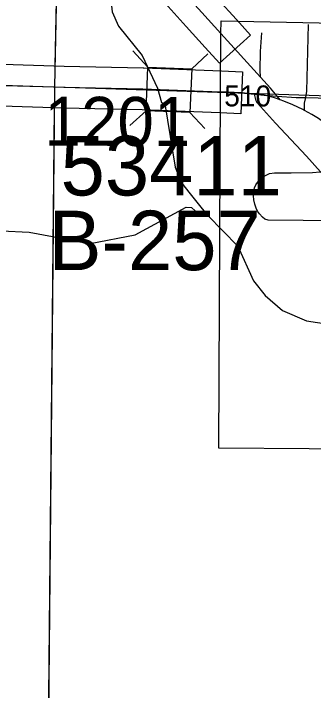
# Model space of a CAD drawing. Extents: x -157.2 to -99.3, y 12.2 to 46.2.
# Drawn here: x -121.437 to -121.009, y 38.587 to 39.555 of the extents above; entities that cross this region are included whole.
import ezdxf

# ---------------------------------------------------------------- set-up
doc = ezdxf.new("R2010")
doc.units = 0
for name, color, linetype in [('tdCoCityStreetMajor', 7, 'Continuous'), ('tdCoCityStreetMinor', 7, 'Continuous'), ('tdCoCorpBndry', 7, 'Continuous'), ('tdCoHydroRiver', 7, 'Continuous'), ('tdCoSecRdNmbr', 7, 'Continuous'), ('tdCoSecRteBand', 7, 'Continuous'), ('tdCoSecRteCL', 7, 'Continuous'), ('tdCoSectLine', 7, 'Continuous'), ('tdCoSectLinePart', 7, 'Continuous'), ('tdCoStrucSec', 7, 'Continuous'), ('tdCoStrucSecCoName', 7, 'Continuous'), ('tdCoStrucSecFHWANum', 7, 'Continuous'), ('tdCoSurfAsphalt', 7, 'Continuous'), ('tdCoSurfAsphaltUnbanded', 7, 'Continuous'), ('tdCoSurfGravel', 7, 'Continuous')]:
    doc.layers.add(name, color=color, linetype=linetype)

msp = doc.modelspace()

# ---------------------------------------------------------------- linework, layer by layer
at = {"layer": 'tdCoCityStreetMajor'}
for points in [[(-121.05592, 39.43175), (-121.06036, 39.43696), (-121.06993, 39.4482), (-121.08415, 39.46392), (-121.1407, 39.52645)], [(-120.80772, 39.20114), (-120.83305, 39.22903), (-120.85735, 39.25609), (-120.86345, 39.26288), (-120.87868, 39.27983), (-120.92233, 39.32743), (-120.96943, 39.37823), (-120.98126, 39.38933), (-120.99212, 39.3982), (-121.00149, 39.40486), (-121.01086, 39.41078), (-121.02123, 39.41656), (-121.02368, 39.41793), (-121.03774, 39.42459), (-121.05056, 39.42977), (-121.05592, 39.43175), (-121.06388, 39.4347), (-121.07867, 39.43815)]]:
    msp.add_lwpolyline(points, dxfattribs=at)
at = {"layer": 'tdCoCityStreetMinor'}
for points in [[(-121.02123, 39.41656), (-121.02123, 39.42682), (-121.0196, 39.43485), (-121.01777, 39.44384), (-121.0158, 39.53928)], [(-121.08415, 39.46392), (-121.08458, 39.4739), (-121.08433, 39.50078), (-121.08204, 39.52735)], [(-120.88187, 39.20485), (-120.89102, 39.21227), (-120.92628, 39.24877), (-120.93484, 39.25824), (-120.98399, 39.31264), (-120.99828, 39.32867), (-121.01851, 39.35136), (-121.06266, 39.39846), (-121.0883, 39.42682), (-121.09052, 39.43003), (-121.09256, 39.43971)], [(-120.93484, 39.25824), (-120.98499, 39.25877), (-121.02305, 39.25905), (-121.07301, 39.25961), (-121.07804, 39.26087), (-121.0814, 39.26395), (-121.0856, 39.26856), (-121.0884, 39.27262), (-121.0905, 39.27696), (-121.09232, 39.28242), (-121.09344, 39.28885), (-121.094, 39.29445), (-121.09372, 39.30075), (-121.09274, 39.30607), (-121.09078, 39.3104), (-121.08714, 39.3153), (-121.0828, 39.3195), (-121.07874, 39.32258), (-121.07133, 39.32622), (-121.06419, 39.32734), (-121.04012, 39.3272), (-121.00976, 39.32776), (-120.99908, 39.32861)]]:
    msp.add_lwpolyline(points, dxfattribs=at)
at = {"layer": 'tdCoCorpBndry'}
msp.add_lwpolyline([(-120.88581, 38.93159), (-121.14353, 38.93388), (-121.1411, 39.44304), (-121.1407, 39.52645), (-121.14032, 39.54476), (-120.62758, 39.5339)], dxfattribs=at)
at = {"layer": 'tdCoHydroRiver'}
for points in [[(-121.45498, 39.67268), (-121.36247, 39.65109), (-121.33128, 39.63756), (-121.30978, 39.61643), (-121.30077, 39.60038), (-121.29568, 39.55761), (-121.28681, 39.53684), (-121.25328, 39.49483), (-121.23093, 39.44841), (-121.22521, 39.42773), (-121.22052, 39.42602), (-121.20574, 39.33561), (-121.19691, 39.31326), (-121.18474, 39.29712)], [(-122.07841, 39.29118), (-122.06399, 39.29866), (-121.96412, 39.31316), (-121.81766, 39.30107), (-121.70814, 39.32161), (-121.68295, 39.3193), (-121.65803, 39.30754), (-121.61342, 39.26679), (-121.57462, 39.24358), (-121.52099, 39.24204), (-121.4938, 39.24612), (-121.41432, 39.2426), (-121.32723, 39.22627), (-121.2632, 39.23891), (-121.19041, 39.27818), (-121.18246, 39.27799)], [(-121.18474, 39.29712), (-121.16722, 39.27569), (-121.15944, 39.26618)], [(-121.18246, 39.27799), (-121.17201, 39.2681)], [(-121.17201, 39.2681), (-121.15944, 39.26618)], [(-121.15944, 39.26618), (-121.11642, 39.22239), (-121.09409, 39.17285), (-121.07729, 39.15187), (-121.05261, 39.13067), (-121.0183, 39.11554), (-120.8768, 39.09433)]]:
    msp.add_lwpolyline(points, dxfattribs=at)
at = {"layer": 'tdCoSecRteBand'}
for points in [[(-121.33439, 40.0617), (-121.33562, 39.9944), (-121.33735, 39.8911), (-121.33735, 39.89069), (-121.33737, 39.89028), (-121.34004, 39.82934), (-121.33959, 39.80625), (-121.33874, 39.79728), (-121.33732, 39.79257), (-121.33451, 39.78746), (-121.33092, 39.78277), (-121.28486, 39.73139), (-121.18009, 39.61527), (-121.18003, 39.61521), (-121.17997, 39.61514), (-121.14552, 39.5765), (-121.11845, 39.54658), (-121.09833, 39.52432), (-121.14283, 39.48408)], [(-121.14283, 39.48408), (-121.16295, 39.50633), (-121.19009, 39.53634), (-121.19016, 39.53641), (-121.19023, 39.53649), (-121.22469, 39.57514)], [(-121.45185, 39.48244), (-121.36423, 39.47974), (-121.25145, 39.47752), (-121.25114, 39.47751), (-121.25083, 39.4775), (-121.13989, 39.47302), (-121.10991, 39.4718), (-121.11234, 39.41185), (-121.14231, 39.41307), (-121.25294, 39.41754), (-121.36557, 39.41975), (-121.36574, 39.41975), (-121.36591, 39.41976), (-121.45358, 39.42247)]]:
    msp.add_lwpolyline(points, dxfattribs=at)
at = {"layer": 'tdCoSecRteCL'}
for points in [[(-121.1407, 39.52645), (-121.16784, 39.55646), (-121.20236, 39.59518), (-121.30717, 39.71133), (-121.35403, 39.76361), (-121.3597, 39.77101), (-121.36512, 39.78087), (-121.36833, 39.79148), (-121.36956, 39.80455), (-121.37005, 39.8297), (-121.36734, 39.8916), (-121.36562, 39.99493), (-121.36438, 40.06225), (-121.36167, 40.21095), (-121.35977, 40.30149), (-121.35812, 40.3801)], [(-121.45278, 39.45246), (-121.36498, 39.44974), (-121.25204, 39.44753), (-121.1411, 39.44304), (-121.11172, 39.44185), (-121.09256, 39.43971), (-121.07867, 39.43815), (-121.06036, 39.43696), (-121.03331, 39.43521), (-121.0196, 39.43485), (-120.9496, 39.43301), (-120.92974, 39.43249), (-120.8811, 39.43124), (-120.85869, 39.43066), (-120.81531, 39.42954), (-120.79082, 39.42919), (-120.78181, 39.42906), (-120.76352, 39.4288), (-120.70429, 39.42684), (-120.6888, 39.42633), (-120.62772, 39.42474), (-120.45181, 39.42016), (-120.37878, 39.41957)]]:
    msp.add_lwpolyline(points, dxfattribs=at)
at = {"layer": 'tdCoSectLine'}
for points in [[(-121.37778, 39.45013), (-121.3585, 40.3801)], [(-122.37431, 39.47702), (-121.37778, 39.45013)], [(-121.38732, 38.44869), (-121.37778, 39.45013)], [(-121.37778, 39.45013), (-120.46322, 39.42045), (-120.37916, 39.41957)]]:
    msp.add_lwpolyline(points, dxfattribs=at)
at = {"layer": 'tdCoSectLinePart'}
for points in [[(-121.37715, 39.48047), (-121.37181, 39.73812)], [(-121.38703, 38.47881), (-121.37806, 39.4205)]]:
    msp.add_lwpolyline(points, dxfattribs=at)
at = {"layer": 'tdCoStrucSec'}
for p, q in [((-121.24492, 39.47855), (-121.26614, 39.50156)), ((-121.18237, 39.47602), (-121.15936, 39.49724)), ((-121.24745, 39.416), (-121.27045, 39.39478)), ((-121.1849, 39.41347), (-121.16368, 39.39046))]:
    msp.add_line(p, q, dxfattribs=at)
msp.add_lwpolyline([(-121.24492, 39.47855), (-121.18237, 39.47602), (-121.1849, 39.41347), (-121.24745, 39.416)], close=True, dxfattribs=at)
at = {"layer": 'tdCoSurfAsphalt'}
msp.add_lwpolyline([(-123.68901, 39.51608), (-123.65201, 39.51436), (-123.49739, 39.50868), (-123.39801, 39.50474), (-123.37505, 39.50404), (-123.29222, 39.50153), (-123.12132, 39.49759), (-122.95782, 39.49339), (-122.71812, 39.48624), (-122.55535, 39.4823), (-122.41652, 39.47835), (-122.37393, 39.47702), (-122.26633, 39.47367), (-122.11492, 39.46972), (-121.96473, 39.46602), (-121.79038, 39.4606), (-121.61702, 39.45616), (-121.45278, 39.45246), (-121.36498, 39.44974), (-121.25204, 39.44753), (-121.1411, 39.44304)], dxfattribs=at)
at = {"layer": 'tdCoSurfAsphaltUnbanded'}
for points in [[(-121.07867, 39.43815), (-121.09256, 39.43971), (-121.11172, 39.44185), (-121.1411, 39.44304)], [(-121.07867, 39.43815), (-121.06036, 39.43696), (-121.03331, 39.43521), (-121.0196, 39.43485), (-120.9496, 39.43301), (-120.92974, 39.43249), (-120.8811, 39.43124), (-120.85869, 39.43066)]]:
    msp.add_lwpolyline(points, dxfattribs=at)
at = {"layer": 'tdCoSurfGravel'}
msp.add_lwpolyline([(-121.1407, 39.52645), (-121.16784, 39.55646), (-121.20236, 39.59518), (-121.30717, 39.71133), (-121.35403, 39.76361), (-121.3597, 39.77101), (-121.36512, 39.78087), (-121.36833, 39.79148), (-121.36956, 39.80455), (-121.37005, 39.8297), (-121.36734, 39.8916), (-121.36562, 39.99493), (-121.36438, 40.06225), (-121.36167, 40.21095), (-121.35977, 40.30149), (-121.35812, 40.3801)], dxfattribs=at)

# ---------------------------------------------------------------- texts
at = {"layer": 'tdCoSecRdNmbr'}
for s, height, rotation, p in [('510', 0.03, 359.90762, (-121.13588, 39.42233)), ('1201', 0.07, 359.90664, (-121.39257, 39.36606))]:
    msp.add_text(s, height=height, rotation=rotation, dxfattribs=at).set_placement(p)
at = {"layer": 'tdCoStrucSecCoName'}
msp.add_text('B-257', height=0.085, dxfattribs=at).set_placement((-121.38696, 39.18819))
at = {"layer": 'tdCoStrucSecFHWANum'}
msp.add_text('53411', height=0.085, dxfattribs=at).set_placement((-121.36952, 39.295))

doc.saveas('drawing.dxf')
